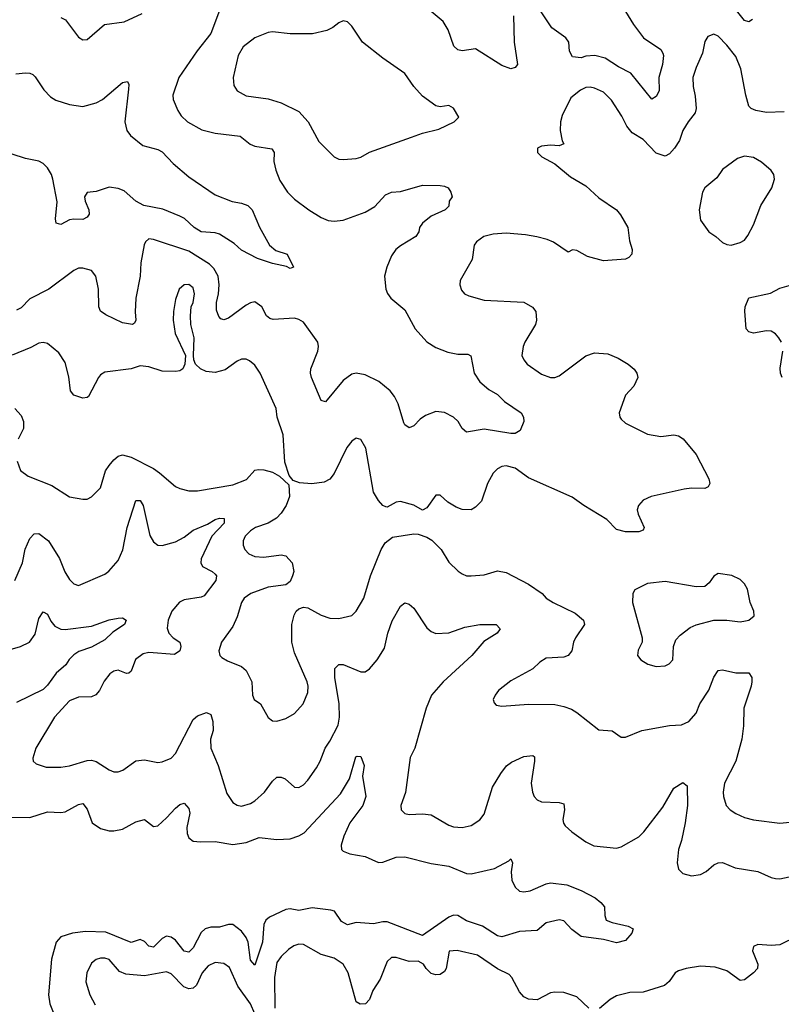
# Model space of a CAD drawing. Header units: inches. Extents: x 2001573 to 2220545, y 644482 to 846830.
# Tile 306 of 656: x 2032784 to 2036237, y 755068 to 759533. Entities that reach past the tile are written whole.
import ezdxf

# ---------------------------------------------------------------- set-up
doc = ezdxf.new("R2010")
doc.units = ezdxf.units.IN
doc.header["$MEASUREMENT"] = 0
doc.layers.add('C0735', color=7, linetype='Continuous')

msp = doc.modelspace()

# ---------------------------------------------------------------- linework, layer by layer
at = {"layer": 'C0735', "color": 5}
for points, elevation in [([(2036106.6, 759533.4), (2036090, 759522.2), (2036070, 759528.5), (2035998.4, 759618.4)], 340), ([(2033690, 759574.5), (2033651, 759470), (2033588.8, 759391.2), (2033505.5, 759270), (2033478.5, 759190), (2033479.6, 759170), (2033500.9, 759120.9), (2033516.3, 759096.3), (2033545.3, 759070), (2033610, 759032.6), (2033670, 759018.6), (2033784.2, 759004.2), (2033828.6, 758968.6), (2033850, 758958.5), (2033927.6, 758947.6), (2033938.3, 758930), (2033936.5, 758890), (2033945.5, 758850), (2033963.2, 758803.2), (2033998.3, 758750), (2034030, 758718.3), (2034095.3, 758670), (2034150, 758635.8), (2034182.3, 758622.3), (2034210, 758618.6), (2034250, 758624.2), (2034350, 758659.8), (2034394.3, 758685.8), (2034441.6, 758738.3), (2034469.3, 758750.8), (2034510, 758753.5), (2034610, 758782.4), (2034690, 758780.2), (2034710, 758778), (2034726, 758770), (2034738.8, 758750), (2034744, 758730), (2034730.6, 758710), (2034730, 758687.3), (2034712.7, 758670), (2034650, 758641.5), (2034610.3, 758610), (2034596.5, 758590), (2034592.9, 758570), (2034579.5, 758550), (2034510, 758507.2), (2034488.9, 758490), (2034470, 758461.6), (2034448.1, 758410), (2034438.5, 758370), (2034443.5, 758310), (2034451, 758291), (2034467.2, 758270), (2034530, 758217.6), (2034577.5, 758130), (2034630, 758072.1), (2034670, 758046.2), (2034724.5, 758024.5), (2034770, 758016.5), (2034815.2, 758015.3), (2034828.7, 758008.7), (2034844.7, 757930), (2034870, 757890.3), (2034910, 757854.9), (2034950, 757833.6), (2034981.9, 757801.9), (2035057.3, 757750), (2035068.1, 757730), (2035070.1, 757710), (2035053, 757670), (2035030, 757656.8), (2035010, 757656.5), (2034890, 757676.1), (2034810, 757661.6), (2034790, 757679.5), (2034771.1, 757710), (2034750.5, 757730.5), (2034710, 757750.8), (2034670, 757756.4), (2034623, 757737), (2034599, 757721), (2034570, 757691.6), (2034550, 757682.4), (2034530, 757695.1), (2034524.9, 757704.9), (2034500.4, 757790), (2034483.6, 757823.6), (2034464.2, 757850), (2034412.2, 757892.2), (2034350, 757922), (2034310, 757929.8), (2034290, 757925.3), (2034250, 757896), (2034170, 757799.3), (2034150, 757806), (2034106.2, 757910), (2034102.3, 757930), (2034103.8, 757950), (2034135.8, 758030), (2034139.1, 758050), (2034135.9, 758070), (2034070, 758160.4), (2034050, 758173.5), (2034030, 758179.8), (2033932.4, 758172.4), (2033917.2, 758177.2), (2033903.5, 758190), (2033881.3, 758230), (2033850, 758252.4), (2033830, 758248.7), (2033810, 758237.4), (2033730, 758179.8), (2033710, 758171), (2033696.3, 758176.3), (2033686.4, 758186.3), (2033675.5, 758215.5), (2033676, 758250), (2033685.8, 758290), (2033687.9, 758330), (2033683.4, 758370), (2033664.1, 758404.1), (2033643.7, 758423.7), (2033550, 758483.2), (2033390, 758535.4), (2033370, 758538.4), (2033354.6, 758525.4), (2033348.2, 758511.8), (2033333.7, 758430), (2033330.2, 758370.2), (2033310.1, 758270), (2033307.1, 758207.1), (2033310.2, 758169.8), (2033304.1, 758155.9), (2033296, 758150), (2033250, 758157.4), (2033174.6, 758194.6), (2033150.9, 758210.9), (2033142.4, 758230), (2033141.5, 758310), (2033128.5, 758370), (2033110, 758395.3), (2033070, 758406.4), (2033050, 758405.1), (2033030, 758395.1), (2032916.4, 758310), (2032830, 758266.2), (2032790, 758226.4), (2032770, 758216.1)], 340), ([(2032970, 759543.1), (2032991.9, 759531.9), (2033050, 759453.4), (2033070, 759440.5), (2033090, 759442.4), (2033168.9, 759511.1), (2033257.6, 759522.4), (2033338.7, 759561.3)], 340), ([(2035023.2, 759550), (2035025.1, 759430), (2035040.2, 759330), (2035030, 759315.8), (2035010.1, 759309.9), (2034970, 759324.5), (2034850, 759400.8), (2034790, 759390.7), (2034770, 759395.8), (2034752.7, 759412.7), (2034726.8, 759486.8), (2034704.4, 759524.4), (2034649, 759569)], 340), ([(2035530.2, 759570), (2035566.2, 759510), (2035611.4, 759450), (2035690, 759396.9), (2035700, 759380), (2035703.2, 759370), (2035697.8, 759330), (2035682, 759270), (2035682.3, 759210), (2035670, 759184.5), (2035650, 759172), (2035554.2, 759290), (2035498.9, 759318.9), (2035438.1, 759358.1), (2035390.6, 759370.6), (2035350, 759367.5), (2035330, 759358.9), (2035290, 759363.4), (2035276, 759390), (2035273.1, 759430), (2035259.2, 759450), (2035196.2, 759496.2), (2035148.7, 759568.7)], 340), ([(2036250, 759114.5), (2036170, 759111.5), (2036120.9, 759120.9), (2036099.7, 759130), (2036090, 759139.7), (2036075.7, 759190), (2036053.6, 759310), (2036030, 759365.1), (2035990, 759417.2), (2035950, 759458), (2035930, 759467.3), (2035903.4, 759456.6), (2035890, 759434), (2035880, 759380), (2035850, 759315.1), (2035836.1, 759270), (2035836.9, 759230), (2035846.4, 759186.4), (2035851, 759130), (2035846, 759110), (2035813.8, 759070), (2035790, 759029.7), (2035774.6, 758985.4), (2035752.6, 758950), (2035730, 758924.8), (2035710, 758913.6), (2035670, 758927.9), (2035610, 758989.8), (2035560.1, 759020.1), (2035536.5, 759050), (2035514.4, 759094.4), (2035467.4, 759167.4), (2035430, 759204.1), (2035390, 759222.3), (2035370, 759226.5), (2035350, 759225), (2035326.8, 759213.2), (2035282, 759178), (2035242.5, 759097.5), (2035235.4, 759070), (2035234.4, 759030), (2035242.8, 758982.8), (2035250.5, 758969.5), (2035230, 758960.9), (2035190, 758963.7), (2035150, 758959.3), (2035131.3, 758950), (2035131.3, 758930), (2035151.3, 758910), (2035210, 758879.1), (2035280.5, 758820.5), (2035350, 758779.5), (2035410, 758724.9), (2035490.2, 758670.2), (2035508.3, 758648.3), (2035541.1, 758590), (2035547.7, 758530), (2035560.7, 758490), (2035558.8, 758470), (2035545.2, 758454.8), (2035530, 758446.6), (2035430, 758439.7), (2035358.2, 758458.2), (2035310, 758486.6), (2035290, 758489), (2035270, 758479), (2035203.3, 758523.3), (2035175.7, 758535.7), (2035127.7, 758547.7), (2035077.6, 758557.6), (2034990, 758563.9), (2034930, 758560.7), (2034888, 758550), (2034854.4, 758525.6), (2034844.9, 758510), (2034835.4, 758444.6), (2034780.5, 758350), (2034779.5, 758330), (2034786.7, 758306.7), (2034800.5, 758290), (2034819.9, 758279.9), (2034890, 758261.3), (2035070, 758251.3), (2035109.2, 758229.2), (2035123.7, 758210), (2035127.4, 758170), (2035122.6, 758150), (2035073.6, 758070), (2035065.8, 758050), (2035060.2, 758010), (2035068.8, 757990), (2035084.9, 757970), (2035150, 757924.6), (2035190, 757910.3), (2035210, 757910.3), (2035230, 757917.4), (2035350, 758008.8), (2035390, 758022.6), (2035450, 758018), (2035497.4, 757997.4), (2035542, 757970), (2035570, 757947.3), (2035581.6, 757930), (2035586, 757910), (2035568.7, 757871.3), (2035530, 757829.2), (2035501.7, 757750), (2035504.2, 757730), (2035510, 757720.5), (2035530, 757702.6), (2035630, 757653.8), (2035690, 757643.2), (2035750, 757650.3), (2035770, 757644.9), (2035791.8, 757631.8), (2035850, 757560.2), (2035908.2, 757450), (2035913, 757430), (2035905.5, 757414.5), (2035890, 757406.4), (2035830, 757408.5), (2035796.6, 757403.4), (2035646, 757370), (2035610, 757354.3), (2035588.5, 757330), (2035583.1, 757310), (2035587.7, 757290), (2035614.7, 757230), (2035610, 757218), (2035591.3, 757210), (2035530, 757210.9), (2035490, 757220.4), (2035446.3, 757266.3), (2035340.7, 757330), (2035288.1, 757368.1), (2035090, 757455), (2035030, 757499.2), (2034990, 757509.7), (2034970, 757506), (2034950, 757495.6), (2034930, 757476.2), (2034904.2, 757430), (2034877.6, 757350), (2034850, 757321.6), (2034830, 757309.7), (2034790, 757311.5), (2034762.7, 757322.7), (2034724.8, 757344.7), (2034690, 757376), (2034670, 757376), (2034630, 757319), (2034610, 757308.7), (2034571.3, 757331.3), (2034510, 757348), (2034490, 757344.2), (2034450, 757322), (2034443.9, 757323.9), (2034430, 757329.4), (2034410, 757351.8), (2034388.5, 757390), (2034353.6, 757590), (2034330, 757629.6), (2034310, 757634.7), (2034290, 757621.3), (2034267.5, 757592.5), (2034210, 757475.1), (2034190, 757449.4), (2034164.7, 757435.3), (2034107.9, 757427.9), (2034052.9, 757432.9), (2034023.2, 757443.2), (2034006, 757466), (2033985.4, 757525.4), (2033978, 757650), (2033950.9, 757730), (2033947.1, 757770), (2033874, 757930), (2033850, 757965.6), (2033826.2, 757986.2), (2033810, 757992.6), (2033790, 757992.6), (2033770, 757984.4), (2033715.6, 757944.4), (2033670, 757932.6), (2033630, 757937.2), (2033603.5, 757950), (2033581.7, 757970), (2033573.3, 757990), (2033572.1, 758010), (2033575.4, 758090), (2033559.6, 758150), (2033557.8, 758190), (2033561.1, 758230), (2033570, 758250.8), (2033576.2, 758290), (2033570, 758316.2), (2033550, 758332.4), (2033529.3, 758330.7), (2033507.2, 758310), (2033490, 758264), (2033480.8, 758210), (2033479.7, 758170), (2033489.3, 758110), (2033535.5, 758010), (2033532.2, 757970), (2033523.1, 757950), (2033510, 757940.3), (2033490, 757937), (2033430, 757938.5), (2033370, 757957.7), (2033330, 757962.2), (2033290, 757949.8), (2033170, 757933.6), (2033150, 757922), (2033140.8, 757910), (2033095.5, 757824.5), (2033090, 757818.7), (2033070, 757816.9), (2033030, 757829.7), (2033014, 757850), (2033006.7, 757913.3), (2032990, 757978), (2032962, 758022), (2032910, 758063.5), (2032890, 758068.3), (2032870, 758066), (2032833.8, 758046.2), (2032750, 758011.9)], 360), ([(2032766.7, 759286.7), (2032810, 759292.1), (2032830.2, 759290.2), (2032843.4, 759283.4), (2032854.1, 759274.1), (2032893.9, 759213.8), (2032923, 759183), (2032948.2, 759168.2), (2033010, 759148.6), (2033070, 759138.5), (2033130, 759156.2), (2033158.9, 759170), (2033250, 759247.7), (2033272.8, 759252.8), (2033278.4, 759238.4), (2033277.7, 759217.7), (2033260.7, 759070), (2033270.2, 759030.2), (2033286.8, 759006.8), (2033342, 758962), (2033410, 758943.8), (2033430, 758932.9), (2033480.1, 758880.1), (2033550, 758819.6), (2033670, 758739), (2033747.5, 758707.5), (2033790, 758700.2), (2033818.7, 758690), (2033837.3, 758670), (2033871.1, 758591.1), (2033916.4, 758510), (2033945.4, 758485.4), (2033996.4, 758470), (2034024.7, 758410), (2034010, 758404.5), (2033992.9, 758412.9), (2033930, 758426.6), (2033862, 758450), (2033790, 758487.8), (2033757, 758517), (2033690, 758559.8), (2033670, 758565.4), (2033606, 758570), (2033574.8, 758590), (2033530.4, 758630.4), (2033510, 758641.8), (2033433.4, 758673.4), (2033346, 758690), (2033309.9, 758710), (2033257.1, 758757.1), (2033230, 758767.8), (2033190, 758773.3), (2033130, 758753.8), (2033090, 758749.4), (2033077.6, 758730), (2033080.8, 758710), (2033098, 758670), (2033099.5, 758650), (2033090, 758637), (2033070, 758627.1), (2033030, 758628.7), (2033010, 758625.1), (2032970, 758603.6), (2032950, 758609.2), (2032946.4, 758630), (2032953.7, 758706.3), (2032933.8, 758810), (2032927.8, 758830), (2032910, 758861), (2032890, 758879.8), (2032870, 758891.4), (2032810, 758903.5), (2032750, 758922.2)], 320), ([(2036236.8, 758070), (2036225.3, 758090), (2036210, 758107.7), (2036190, 758119.5), (2036170, 758122), (2036110, 758110.6), (2036090, 758117.2), (2036077.8, 758130), (2036071, 758211), (2036072.9, 758230), (2036090, 758271.3), (2036187.7, 758292.3), (2036230, 758314.5), (2036304.1, 758335.9)], 360), ([(2036239.8, 757910), (2036232.7, 757930), (2036231.8, 757951.8), (2036243.6, 758030)], 360), ([(2032762, 757770), (2032790, 757737.8), (2032801.5, 757710), (2032801.2, 757678.8), (2032777.5, 757630)], 360), ([(2032772, 757530), (2032787.9, 757487.9), (2032822.4, 757462.4), (2032930, 757419.6), (2033010, 757368.9), (2033070, 757358.4), (2033090, 757358.4), (2033110, 757368.2), (2033149.7, 757410), (2033173.3, 757486.7), (2033189.1, 757510.9), (2033210, 757537.4), (2033230, 757552.6), (2033250, 757559.1), (2033290, 757549.1), (2033390, 757496.9), (2033418.2, 757478.2), (2033490, 757416.5), (2033510, 757406.3), (2033550, 757395.8), (2033590, 757395.9), (2033750, 757424), (2033812, 757448), (2033849.4, 757490), (2033866.9, 757493.1), (2033890, 757491.7), (2033930, 757480.3), (2033962, 757462), (2034004, 757424), (2034007.4, 757370), (2033991.8, 757330), (2033970, 757295.6), (2033947.5, 757272.5), (2033911, 757249), (2033853.4, 757230), (2033830, 757215.1), (2033805.8, 757190), (2033796.9, 757170), (2033796.9, 757150), (2033805.2, 757130), (2033823.1, 757110), (2033850, 757097.8), (2033890, 757094.7), (2033970, 757106.5), (2033990, 757101.1), (2034019.5, 757070), (2034026.3, 757030), (2034020.9, 757010), (2034010, 756985.1), (2033990.2, 756969.8), (2033910, 756959), (2033832, 756930), (2033801.8, 756910), (2033789.3, 756890), (2033770, 756824.5), (2033750, 756780.7), (2033698.9, 756710), (2033686.4, 756670), (2033690.6, 756650), (2033700.9, 756640.9), (2033725.8, 756625.8), (2033790, 756599.6), (2033810, 756581.7), (2033835.7, 756530), (2033839.3, 756470), (2033847.2, 756450), (2033876, 756430), (2033910, 756367.7), (2033930, 756353), (2033950, 756352.4), (2033990, 756364.2), (2034030, 756387), (2034069.8, 756430.2), (2034090, 756481), (2034091.6, 756510), (2034087.6, 756530), (2034030, 756661.3), (2034017.3, 756710), (2034017, 756790), (2034027.5, 756832.5), (2034037.6, 756850), (2034050, 756861.8), (2034070, 756868.4), (2034090, 756865.2), (2034150, 756832.4), (2034190, 756819), (2034230, 756816.5), (2034290, 756830.3), (2034310, 756850.4), (2034344.1, 756910), (2034374.5, 757010), (2034422.7, 757130), (2034440.4, 757159.6), (2034474.5, 757185.5), (2034570, 757200.4), (2034590, 757199.3), (2034630, 757186.7), (2034653, 757173), (2034694.9, 757130), (2034730, 757072.4), (2034771.5, 757031.6), (2034790, 757019.5), (2034810, 757010.4), (2034830.3, 757010.3), (2034890, 757015.8), (2034950, 757033.6), (2034990, 757026.3), (2035090, 756973.1), (2035152.7, 756930), (2035170.6, 756910), (2035202, 756890), (2035301.4, 756841.4), (2035339.6, 756810), (2035344.9, 756790), (2035303.9, 756730), (2035294.7, 756710), (2035286.9, 756670), (2035270.3, 756650), (2035250, 756642.2), (2035170, 756636.8), (2035141.4, 756618.6), (2035110, 756589.7), (2035010, 756535.1), (2034954, 756490), (2034939.1, 756470), (2034930.8, 756450), (2034934.8, 756434.8), (2034944, 756424), (2034970, 756419.1), (2035090, 756428.7), (2035210, 756426.5), (2035250, 756418.3), (2035285.4, 756405.4), (2035310, 756390.3), (2035410, 756312.7), (2035470, 756308), (2035510, 756278.8), (2035530, 756279.1), (2035604, 756310), (2035730, 756331.3), (2035784.5, 756335.5), (2035816.9, 756350), (2035850, 756388.4), (2035867.9, 756430), (2035908.2, 756491.8), (2035930, 756550.6), (2035950, 756581.6), (2035970, 756583.7), (2036030, 756570.3), (2036090, 756570.5), (2036102.4, 756550), (2036102.7, 756530), (2036100.2, 756510), (2036066.4, 756410), (2036065.4, 756330), (2036058.3, 756270), (2036030.2, 756170), (2035979.7, 756070), (2035973.4, 756030), (2035974.7, 756010), (2035986.5, 755970), (2036004.9, 755950), (2036030, 755932.9), (2036070, 755915.3), (2036110, 755904.7), (2036230, 755889), (2036350, 755901.7)], 360), ([(2032762.4, 756990), (2032797.3, 757070), (2032808.6, 757131.4), (2032830, 757180.7), (2032850, 757200.5), (2032870, 757203.1), (2032914.7, 757170), (2032964.7, 757090), (2032989.3, 757029.3), (2033010, 756993.4), (2033030, 756974.4), (2033050, 756966.7), (2033170, 757018.3), (2033188.1, 757031.9), (2033230, 757080.4), (2033251.7, 757128.3), (2033271, 757230), (2033310, 757351.7), (2033330, 757351.8), (2033343, 757330), (2033373.9, 757193.9), (2033390, 757164.9), (2033410, 757149), (2033430, 757148), (2033490, 757164.7), (2033530, 757185.8), (2033570, 757217.1), (2033635.1, 757244.9), (2033670, 757265.9), (2033690, 757272.5), (2033711.5, 757270), (2033711.3, 757250), (2033655, 757190), (2033607.1, 757087.1), (2033605.5, 757070), (2033612.4, 757052.4), (2033656.4, 757030), (2033670, 757017.6), (2033676.5, 757010), (2033672.4, 756990), (2033619.8, 756920.2), (2033606.4, 756913.6), (2033530, 756902.2), (2033509, 756891), (2033473.2, 756850), (2033456.6, 756810), (2033452.7, 756772.7), (2033460.2, 756750), (2033479.7, 756730), (2033509.6, 756709.6), (2033514.9, 756690), (2033510, 756669.9), (2033486.4, 756653.6), (2033370, 756663), (2033343.1, 756656.9), (2033308.5, 756631.5), (2033290, 756578), (2033279.3, 756570), (2033267.6, 756567.6), (2033230, 756582.2), (2033210, 756578.8), (2033193, 756567), (2033166.9, 756533.1), (2033145.2, 756490), (2033128.8, 756471.2), (2033110, 756462.3), (2033050, 756460.8), (2033010, 756443.9), (2032941.6, 756370), (2032857, 756230), (2032843.5, 756183.5), (2032844.7, 756170), (2032858, 756158), (2032903.7, 756143.7), (2032970, 756142.8), (2033010, 756149.1), (2033090, 756173.2), (2033110, 756174.4), (2033130, 756169.1), (2033190, 756130.3), (2033210, 756122), (2033230, 756122), (2033252, 756130), (2033310, 756171.3), (2033350, 756175.9), (2033410, 756164.7), (2033430, 756166.7), (2033470, 756184.4), (2033490, 756205.8), (2033570, 756358.9), (2033590, 756376.1), (2033630.2, 756390.3), (2033650, 756382), (2033660.2, 756350), (2033661.1, 756310), (2033648.7, 756270), (2033651.1, 756230), (2033683.5, 756150), (2033723.4, 756023.4), (2033750, 755982.4), (2033770, 755970.3), (2033790, 755966), (2033830, 755978.6), (2033850, 755990.2), (2033893.5, 756030), (2033930, 756079.5), (2033950, 756097.8), (2033970, 756097.3), (2033987.7, 756090), (2034030, 756052.7), (2034050, 756050.4), (2034070, 756063.1), (2034090, 756083.7), (2034130, 756139.5), (2034146.8, 756170), (2034168.1, 756230), (2034190, 756260.9), (2034227.1, 756332.9), (2034234.4, 756370), (2034232.5, 756430), (2034212.3, 756550), (2034212.3, 756590), (2034231, 756609), (2034250, 756608.2), (2034330, 756574.9), (2034350, 756575.6), (2034370, 756588.9), (2034403.8, 756630), (2034437.2, 756682.9), (2034452.9, 756750), (2034473, 756807.1), (2034510, 756873), (2034530, 756888.2), (2034550, 756882.4), (2034570, 756864.4), (2034630, 756774.9), (2034650, 756757.6), (2034670, 756748.9), (2034730, 756752.8), (2034802.3, 756777.7), (2034870, 756790.2), (2034944.7, 756790), (2034961.6, 756770), (2034948.2, 756750), (2034887.7, 756712.3), (2034833.4, 756650), (2034703.6, 756530), (2034650.3, 756470), (2034626, 756410), (2034576, 756230), (2034553.8, 756186.2), (2034532.4, 756027.6), (2034512.4, 755970), (2034513.4, 755950), (2034530, 755933.4), (2034550, 755928.5), (2034610, 755931.4), (2034650, 755927.6), (2034730, 755879.5), (2034750, 755871.8), (2034790, 755868.9), (2034830, 755878.7), (2034870, 755903.8), (2034889.8, 755930.2), (2034928.1, 756051.9), (2034965.1, 756114.9), (2034991.4, 756148.6), (2035014.2, 756165.8), (2035070, 756191.2), (2035110, 756195.3), (2035117.1, 756190), (2035117.7, 756170), (2035102.6, 756070), (2035108, 756030), (2035116.5, 756010), (2035130, 755995.3), (2035150, 755986.2), (2035230, 755982.4), (2035250, 755976.4), (2035254.2, 755950), (2035246, 755906), (2035248.8, 755888.8), (2035257, 755877), (2035286.8, 755850), (2035350, 755804.9), (2035386.1, 755786.1), (2035490, 755775.8), (2035510, 755781.3), (2035590, 755826.7), (2035613.8, 755850), (2035698.8, 755961.2), (2035750, 756047.3), (2035790, 756074), (2035810, 756058), (2035811, 755970), (2035801.2, 755890), (2035784.5, 755810), (2035771.1, 755770), (2035764.9, 755710), (2035770, 755680.5), (2035790, 755660.8), (2035830, 755651.1), (2035870, 755656.6), (2035896.4, 755670), (2035930, 755700.2), (2035950, 755709.2), (2035970, 755710.2), (2036027.3, 755687.3), (2036130.1, 755670.1), (2036190, 755642.4), (2036210, 755638), (2036230, 755636.9), (2036306.7, 755653.3)], 340), ([(2032730, 756673.7), (2032787, 756690), (2032828.2, 756710), (2032854, 756746), (2032870, 756817.1), (2032890, 756848.2), (2032910, 756836.3), (2032924.5, 756804.5), (2032943, 756783), (2032970, 756769.4), (2032990, 756768), (2033110, 756782.7), (2033190, 756811.2), (2033230, 756818.3), (2033250, 756820.4), (2033267.3, 756810), (2033258.4, 756790), (2033205.5, 756754.5), (2033170, 756719.8), (2033110, 756687.1), (2033052.5, 756667.5), (2033030, 756652.8), (2033008.2, 756631.8), (2032992.8, 756607.2), (2032950, 756569.9), (2032910, 756514.5), (2032890, 756496), (2032770, 756435.9)], 320), ([(2032710, 755916.1), (2032830, 755914.7), (2032910, 755939.8), (2032970, 755937.1), (2032990, 755941), (2033050, 755973.6), (2033070, 755978.3), (2033090, 755953), (2033113.1, 755890), (2033150, 755865.6), (2033190, 755853.7), (2033210, 755854.3), (2033250, 755862), (2033310, 755895.2), (2033350, 755906.3), (2033390, 755873.4), (2033410, 755877.6), (2033450, 755912.6), (2033490, 755957.8), (2033510, 755974), (2033530, 755979.5), (2033550, 755956.4), (2033555.1, 755935), (2033541.8, 755870), (2033542.7, 755842.7), (2033550, 755823.1), (2033570, 755807.1), (2033603.8, 755803.8), (2033670, 755806.4), (2033750, 755793.1), (2033810, 755801.4), (2033870, 755824.2), (2033950, 755815.4), (2034010, 755818.2), (2034050, 755832.2), (2034074.1, 755845.9), (2034238.5, 756021.5), (2034279.3, 756090), (2034308, 756190), (2034313.7, 756193.7), (2034330, 756190.8), (2034345.5, 756150), (2034338.3, 756101.7), (2034353.5, 756010), (2034339.2, 755970), (2034281.3, 755890), (2034253.8, 755830), (2034241.1, 755790), (2034242.4, 755770), (2034250, 755761.6), (2034281, 755750), (2034350, 755738.2), (2034410, 755710.2), (2034430, 755711.7), (2034490, 755734.7), (2034530, 755736.6), (2034650, 755705.7), (2034730, 755694.6), (2034810, 755660.2), (2034830, 755658.8), (2034936.5, 755683.5), (2035002, 755718), (2035010, 755726.8), (2035018.4, 755710), (2035011.9, 755668.1), (2035015.4, 755630), (2035030, 755599.5), (2035050, 755580.8), (2035070, 755577.8), (2035097.7, 755582.3), (2035170, 755614.7), (2035190, 755619.1), (2035264, 755610), (2035330, 755584.4), (2035392.2, 755550), (2035418.7, 755530), (2035435.5, 755510), (2035436.3, 755470), (2035442, 755450), (2035470, 755438.7), (2035542, 755422), (2035564.7, 755410), (2035558.8, 755390), (2035530, 755357.2), (2035490, 755346), (2035430, 755362.4), (2035330, 755375.1), (2035286.4, 755406.4), (2035250, 755446.3), (2035230, 755451.1), (2035170, 755436.9), (2035130, 755402.6), (2035050, 755398.5), (2034970, 755374), (2034950, 755378), (2034881.7, 755421.7), (2034810, 755446.6), (2034770, 755469.8), (2034750, 755472.3), (2034730, 755462.8), (2034610, 755380.2), (2034450, 755442.2), (2034430, 755442.4), (2034387.4, 755432.6), (2034310, 755438), (2034270, 755428.3), (2034243.3, 755443.3), (2034210.5, 755490.5), (2034195.2, 755495.2), (2034110, 755504.5), (2034050, 755493.1), (2034010, 755500.6), (2033990, 755497.4), (2033916.8, 755463.2), (2033899.3, 755450), (2033890.6, 755429.4), (2033885.3, 755350), (2033850, 755244.7), (2033830, 755267.6), (2033819, 755350), (2033811.4, 755371.4), (2033790, 755399.6), (2033750, 755429), (2033730, 755429), (2033690, 755417.3), (2033650, 755417.5), (2033624.2, 755410), (2033606.2, 755393.8), (2033570, 755323.5), (2033550, 755304), (2033530, 755308.9), (2033490, 755359.1), (2033470, 755372.5), (2033450, 755376.3), (2033430, 755366.6), (2033390, 755327.6), (2033370, 755330.7), (2033350, 755352), (2033330, 755362.2), (2033290, 755348.8), (2033174.8, 755394.8), (2033082.6, 755397.4), (2033024, 755390), (2032970, 755374.4), (2032949.3, 755350), (2032927.4, 755272.6), (2032915, 755110), (2032920.2, 755070), (2032952.3, 754990)], 320), ([(2036310, 755376.4), (2036230, 755337.2), (2036190, 755334.5), (2036130, 755338.4), (2036111, 755330), (2036105.5, 755310), (2036130.3, 755250), (2036128, 755230), (2036110.7, 755210), (2036070, 755179.5), (2036050, 755176.2), (2035990, 755219.6), (2035936.4, 755236.4), (2035870, 755241.4), (2035804.7, 755230), (2035770, 755219.7), (2035754.9, 755210), (2035728.4, 755171.6), (2035707.3, 755152.7), (2035610, 755123), (2035550, 755121.3), (2035490, 755106), (2035460.5, 755090), (2035411.7, 755048.3)], 340), ([(2035364.2, 755050), (2035310, 755101.7), (2035250, 755120.7), (2035210, 755123), (2035190, 755119.1), (2035130, 755088.2), (2035090, 755091.1), (2035070, 755102.4), (2035050, 755123.6), (2035015.1, 755190), (2035002.5, 755202.5), (2034950, 755228.3), (2034859.6, 755290), (2034767.5, 755312.5), (2034731.6, 755308.4), (2034716.8, 755230), (2034710, 755216.3), (2034690, 755202.4), (2034670, 755200.9), (2034650, 755207.4), (2034626, 755230), (2034614.2, 755250), (2034590, 755263.5), (2034550, 755261.5), (2034490, 755280.3), (2034470, 755279.7), (2034450, 755261.6), (2034417.9, 755182.1), (2034385.5, 755130), (2034370, 755089.7), (2034351.4, 755070), (2034328, 755068), (2034310, 755079.6), (2034272.4, 755210), (2034250, 755249.8), (2034210, 755276.3), (2034150, 755292.9), (2034070, 755339.2), (2034050, 755340.8), (2034026.9, 755333.1), (2034003.2, 755316.7), (2033970, 755284.7), (2033950, 755256.9), (2033939.4, 755190), (2033941.3, 755050)], 340), ([(2033870, 754978.9), (2033830.6, 755070.6), (2033772.2, 755150), (2033734.6, 755234.6), (2033710, 755252.8), (2033670, 755257.1), (2033637.8, 755242.2), (2033611.6, 755210), (2033585.1, 755154.9), (2033570, 755141.1), (2033550, 755137.2), (2033527.6, 755147.6), (2033470, 755206), (2033450, 755214.8), (2033350, 755196.5), (2033265, 755205), (2033236.5, 755216.5), (2033190, 755270.9), (2033170, 755277.6), (2033150, 755277.2), (2033130, 755270.8), (2033110, 755254.5), (2033088.4, 755210), (2033084.3, 755170), (2033101.6, 755110), (2033125.9, 755065.9)], 340)]:
    msp.add_lwpolyline(points, dxfattribs=dict(at, elevation=elevation))
for points, elevation in [([(2034250, 759526.6), (2034230, 759518.4), (2034203.5, 759496.5), (2034176.5, 759483.5), (2034110.9, 759469.1), (2034010, 759468.2), (2033930, 759477.2), (2033910, 759474.5), (2033850.4, 759450), (2033796.9, 759410), (2033774.6, 759370), (2033752.4, 759270), (2033754.2, 759234.2), (2033770.6, 759210), (2033810, 759187.8), (2033910, 759172.9), (2033970, 759155.4), (2034050, 759115.5), (2034091.9, 759070), (2034140.6, 758980.6), (2034210, 758910.2), (2034230, 758900.8), (2034250, 758899.1), (2034310, 758902.8), (2034330, 758908.9), (2034370, 758932.4), (2034559.6, 759000.4), (2034610, 759018.5), (2034684.2, 759035.8), (2034754, 759070), (2034775.1, 759090), (2034750, 759131.3), (2034730, 759142.9), (2034690, 759137.6), (2034670, 759142.4), (2034610, 759186), (2034570, 759229.6), (2034530, 759288.3), (2034430, 759357.6), (2034337.6, 759430), (2034290, 759503.7), (2034270, 759522.7)], 360), ([(2036070, 758914.3), (2036037.5, 758902.5), (2035970, 758852.8), (2035944.9, 758815.1), (2035890.2, 758769.8), (2035879.6, 758750), (2035864.9, 758670), (2035870, 758622.8), (2035908, 758570), (2035939.3, 758550), (2035970, 758521.6), (2035990, 758512.4), (2036010, 758510.4), (2036050, 758522.4), (2036070, 758533.4), (2036085.6, 758554.4), (2036110, 758602.8), (2036143.5, 758690), (2036193, 758770), (2036206, 758810), (2036202.9, 758830), (2036190, 758849.3), (2036146.6, 758886.6), (2036110, 758907.3)], 380), ([(2035950, 757022), (2035930, 757008.7), (2035910, 756979), (2035890, 756962.7), (2035850, 756960.7), (2035710, 756985.4), (2035630, 756975.6), (2035573.2, 756946.8), (2035562.8, 756930), (2035562, 756890), (2035606, 756730), (2035606, 756710), (2035587, 756673), (2035584.4, 756650), (2035599.1, 756630), (2035630.8, 756610), (2035670, 756598.9), (2035710, 756602), (2035728.3, 756611.7), (2035745.1, 756630), (2035748.6, 756690), (2035758.9, 756721.1), (2035777.7, 756742.3), (2035823.4, 756776.6), (2035851.3, 756788.7), (2035930, 756809.3), (2035990, 756809), (2036050, 756802.6), (2036073.7, 756806.3), (2036089.6, 756810.4), (2036114, 756830), (2036112.7, 756850), (2036095.1, 756890), (2036082.7, 756950), (2036070, 756974), (2036050, 756994), (2036012.1, 757012.1)], 380)]:
    msp.add_lwpolyline(points, close=True, dxfattribs=dict(at, elevation=elevation))

doc.saveas('drawing.dxf')
